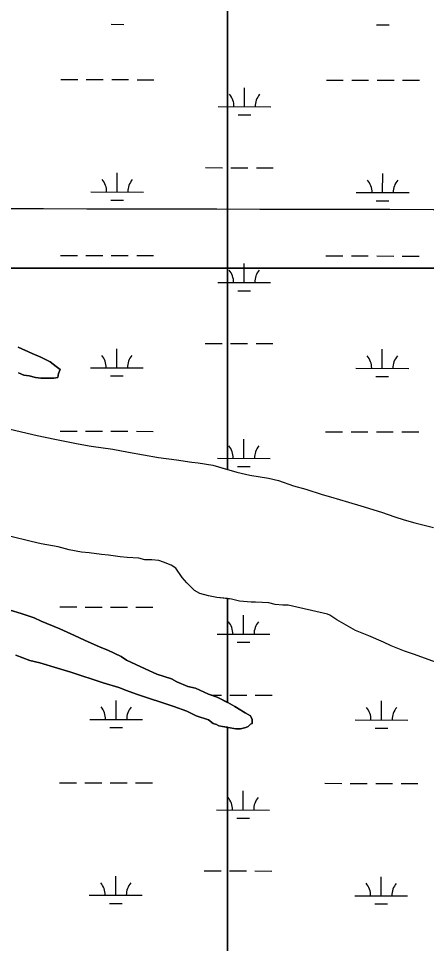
# Model space of a CAD drawing. Extents: x 3187622 to 3225504, y 800805 to 826213.
# Drawn here: x 3210920 to 3211691, y 816939 to 818689 of the extents above; entities that cross this region are included whole.
import ezdxf

# ---------------------------------------------------------------- set-up
doc = ezdxf.new("R2010")
doc.units = 0
for name, color, linetype in [('V-GRID-MAJR', 7, 'Continuous'), ('V-SITE-VEGE', 7, 'Continuous'), ('V-WETL-SWMP', 7, 'Continuous')]:
    doc.layers.add(name, color=color, linetype=linetype)

msp = doc.modelspace()

# ---------------------------------------------------------------- linework, layer by layer
at = {"layer": 'V-GRID-MAJR'}
msp.add_spline([(3191823.839, 818371.837), (3197059.682, 818359.272), (3202295.526, 818347.468), (3207531.372, 818336.426), (3212767.22, 818326.145), (3218003.0700000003, 818316.626), (3223238.92, 818307.868), (3223238.921, 818307.868)], degree=3, dxfattribs=at)
at = {"layer": 'V-SITE-VEGE'}
for p, q in [((3211314.806, 819200.122), (3211314.806, 817835.963)), ((3211314.806, 817835.963), (3211332.662, 817830.817)), ((3211332.662, 817830.817), (3211357.556, 817825.013)), ((3211357.556, 817825.013), (3211392.691, 817819.225)), ((3211392.691, 817819.225), (3211411.727, 817814.871)), ((3211411.727, 817814.871), (3211439.556, 817804.68)), ((3211439.556, 817804.6800000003), (3211462.985, 817798.87)), ((3211462.985, 817798.87), (3211493.739, 817788.688)), ((3211493.739, 817788.688), (3211509.847, 817784.3250000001)), ((3211509.847, 817784.3250000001), (3211543.5300000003, 817774.145)), ((3211543.5300000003, 817774.145), (3211566.9620000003, 817766.872)), ((3211566.9620000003, 817766.872), (3211606.5, 817755.24)), ((3211606.5, 817755.24), (3211631.4, 817746.507)), ((3211631.4, 817746.507), (3211648.974, 817740.687)), ((3211648.974, 817740.687), (3211669.474, 817734.872)), ((3211669.474, 817734.872), (3211704.62, 817726.1580000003)), ((3211322.881, 817590.7690000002), (3211314.806, 817591.6030000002)), ((3211314.806, 817591.603), (3211314.806, 817395.199)), ((3211337.526, 817586.407), (3211322.881, 817590.769)), ((3211359.483, 817584.985), (3211337.526, 817586.407)), ((3211368.265, 817585.002), (3211359.483, 817584.985)), ((3211393.148, 817583.5870000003), (3211368.265, 817585.002)), ((3211404.862, 817580.682), (3211393.148, 817583.5870000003)), ((3211419.502, 817579.2470000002), (3211404.862, 817580.682)), ((3211429.7460000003, 817579.2670000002), (3211419.502, 817579.2470000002)), ((3211504.424, 817561.8470000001), (3211429.7460000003, 817579.2670000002)), ((3211508.8170000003, 817560.3930000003), (3211504.424, 817561.8470000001)), ((3211522.006, 817551.638), (3211508.8170000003, 817560.3930000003)), ((3211557.1720000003, 817531.2130000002), (3211522.006, 817551.638)), ((3211582.074, 817521.018), (3211557.1720000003, 817531.2130000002)), ((3211609.904, 817509.363), (3211582.074, 817521.018)), ((3211624.553, 817502.072), (3211609.904, 817509.363)), ((3211649.455, 817491.875), (3211624.553, 817502.072)), ((3211668.4930000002, 817486.0590000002), (3211649.455, 817491.875)), ((3211708.038, 817471.4970000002), (3211668.4930000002, 817486.0590000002)), ((3211314.806, 817395.199), (3211315.9420000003, 817394.634)), ((3211315.9420000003, 817394.634), (3211329.127, 817387.341)), ((3211329.127, 817387.3410000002), (3211348.178, 817375.6690000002)), ((3211348.178, 817375.669), (3211358.434, 817369.8349999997)), ((3211358.465, 817353.735), (3211354.0840000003, 817349.334)), ((3211358.434, 817369.835), (3211361.375, 817362.5210000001)), ((3211361.39, 817355.204), (3211358.465, 817353.7350000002)), ((3211361.375, 817362.5210000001), (3211361.39, 817355.204)), ((3211316.032, 817347.7980000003), (3211314.806, 817347.971)), ((3211314.806, 817347.971), (3211314.806, 816706.74)), ((3211330.676, 817344.898), (3211316.032, 817347.7980000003)), ((3211339.455, 817344.917), (3211330.676, 817344.898)), ((3211349.6950000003, 817347.8640000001), (3211339.455, 817344.917)), ((3211354.0840000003, 817349.334), (3211349.6950000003, 817347.8640000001))]:
    msp.add_line(p, q, dxfattribs=at)
for points in [[(3210893.4220000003, 817914.859), (3210954.919, 817900.34), (3210988.596, 817893.086), (3211032.522, 817884.3910000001), (3211057.409, 817880.049), (3211098.4020000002, 817874.274), (3211127.686, 817868.476), (3211184.786, 817858.34), (3211218.458, 817854.015), (3211247.738, 817849.679), (3211259.448, 817848.2390000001), (3211287.264, 817843.902), (3211314.806, 817835.963), (3211314.806, 819200.122)], [(3210919.5640000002, 818018.823), (3210929.819, 818014.453), (3210940.0670000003, 818013.009), (3210951.7770000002, 818010.105), (3210962.0270000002, 818008.659), (3210986.907, 818008.708), (3210994.224, 818010.187), (3210995.676, 818017.507), (3210998.586, 818024.8300000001), (3210991.257, 818030.671), (3210979.532, 818039.43), (3210961.952, 818048.177), (3210945.838, 818055.464), (3210919.47, 818067.1190000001)], [(3210998.0700000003, 817534.527), (3211025.9050000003, 817521.403), (3211044.949, 817512.66), (3211074.2460000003, 817499.547), (3211088.893, 817493.718), (3211113.7970000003, 817482.059), (3211124.055, 817474.76), (3211159.213, 817458.728), (3211181.186, 817448.525), (3211209.0100000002, 817439.799), (3211219.271, 817433.964), (3211239.775, 817425.221), (3211254.418, 817422.323), (3211279.3200000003, 817410.662), (3211295.43, 817404.839), (3211314.806, 817395.199), (3211314.806, 817591.603), (3211295.0670000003, 817593.642), (3211278.9620000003, 817596.5380000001), (3211262.8540000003, 817600.898), (3211252.598, 817606.731), (3211237.932, 817621.339), (3211229.132, 817631.567), (3211217.389, 817649.108), (3211208.596, 817654.9450000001), (3211193.949, 817660.772), (3211185.161, 817663.682), (3211171.986, 817665.122), (3211158.8140000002, 817665.095), (3211147.099, 817668.001), (3211125.142, 817669.42), (3211111.968, 817670.86), (3211090.009, 817673.7440000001), (3211076.832, 817675.181), (3211053.409, 817678.0650000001), (3211038.77, 817679.498), (3211015.345, 817683.844), (3210994.845, 817689.659), (3210962.636, 817695.4500000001), (3210943.598, 817699.804), (3210902.599, 817709.971)], [(3210904.333, 817569.47), (3210924.836, 817563.653), (3210949.733, 817554.921), (3210962.916, 817549.0920000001), (3210998.0700000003, 817534.527)], [(3211314.806, 816706.74), (3211314.806, 817347.971), (3211305.784, 817349.242), (3211298.465, 817350.6900000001), (3211294.068, 817353.61), (3211288.21, 817355.063), (3211279.414, 817362.3640000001), (3211255.983, 817369.636), (3211238.403, 817378.383), (3211213.506, 817387.118), (3211143.208, 817410.399), (3211124.166, 817417.68), (3211109.518, 817423.507), (3211080.23, 817432.231), (3211018.72, 817452.603), (3210993.825, 817459.873), (3210960.1410000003, 817470.052), (3210941.107, 817474.406), (3210914.7430000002, 817484.601)]]:
    msp.add_lwpolyline(points, dxfattribs=at)
at = {"layer": 'V-WETL-SWMP'}
for p, q in [((3211095.097836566, 818678.199952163), (3211119.097785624, 818678.1510693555)), ((3211597.004771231, 818677.1776741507), (3211621.0047202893, 818677.1287913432)), ((3211000.040902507, 818573.7533479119), (3211032.0408345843, 818573.6881708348)), ((3211048.040800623, 818573.655582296), (3211080.040732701, 818573.5904052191)), ((3211096.04069874, 818573.5578166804), (3211128.0406308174, 818573.4926396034)), ((3211144.0405968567, 818573.460051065), (3211176.0405289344, 818573.3948739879)), ((3211501.9478371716, 818572.7310698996), (3211533.9477692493, 818572.6658928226)), ((3211549.947735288, 818572.6333042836), (3211581.947667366, 818572.5681272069)), ((3211597.9476334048, 818572.5355386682), (3211629.9475654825, 818572.4703615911)), ((3211645.947531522, 818572.4377730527), (3211677.9474635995, 818572.3725959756)), ((3211347.2528117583, 818522.3040465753), (3211347.3261381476, 818558.3039712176)), ((3211297.2529178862, 818522.4058857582), (3211397.2527056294, 818522.2022073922)), ((3211335.221406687, 818506.8975202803), (3211359.2213557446, 818506.8486374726)), ((3211273.609850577, 818407.02180442), (3211305.609782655, 818406.956627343)), ((3211321.6097486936, 818406.9240388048), (3211353.6096807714, 818406.8588617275)), ((3211369.6096468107, 818406.826273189), (3211401.609578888, 818406.7610961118)), ((3211106.451634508, 818360.9321748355), (3211106.5249608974, 818396.9320994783)), ((3211608.358569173, 818359.9098968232), (3211608.431895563, 818395.909821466)), ((3211056.451740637, 818361.0340140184), (3211156.4515283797, 818360.8303356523)), ((3211558.3586753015, 818360.011736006), (3211658.3584630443, 818359.8080576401)), ((3211094.4202294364, 818345.5256485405), (3211118.4201784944, 818345.476765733)), ((3211596.327164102, 818344.5033705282), (3211620.32711316, 818344.4544877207)), ((3210999.363295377, 818241.0790442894), (3211031.3632274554, 818241.0138672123)), ((3211047.363193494, 818240.9812786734), (3211079.3631255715, 818240.9161015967)), ((3211095.3630916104, 818240.883513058), (3211127.3630236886, 818240.8183359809)), ((3211143.362989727, 818240.7857474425), (3211175.362921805, 818240.7205703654)), ((3211501.2702300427, 818240.0567662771), (3211533.27016212, 818239.9915892)), ((3211549.270128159, 818239.9590006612), (3211581.2700602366, 818239.8938235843)), ((3211597.270026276, 818239.8612350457), (3211629.269958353, 818239.7960579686)), ((3211645.2699243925, 818239.7634694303), (3211677.26985647, 818239.6982923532)), ((3211346.5712190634, 818189.6225687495), (3211346.6266983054, 818216.8768416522)), ((3211346.630731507, 818216.8909166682), (3211346.6485310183, 818225.6296675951)), ((3211296.5713345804, 818189.7244079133), (3211396.5711035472, 818189.5207295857)), ((3211334.5398353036, 818174.2160645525), (3211358.5397798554, 818174.1671817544)), ((3211272.9284142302, 818074.3404919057), (3211304.9283402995, 818074.2753148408)), ((3211320.9283033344, 818074.2427263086), (3211352.9282294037, 818074.1775492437)), ((3211368.928192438, 818074.1449607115), (3211400.9281185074, 818074.0797836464)), ((3211105.7702868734, 818028.2509287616), (3211105.843568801, 818064.2508018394)), ((3211607.6771272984, 818027.2286509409), (3211607.750409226, 818063.2285240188)), ((3211055.77040239, 818028.3527679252), (3211155.770171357, 818028.1490895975)), ((3211557.677242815, 818027.3304901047), (3211657.677011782, 818027.1268117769)), ((3211093.7389031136, 818012.8444245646), (3211117.738847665, 818012.7955417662)), ((3211595.645743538, 818011.822146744), (3211619.64568809, 818011.7732639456)), ((3210998.6821160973, 817908.3979701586), (3211030.6820421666, 817908.3327930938)), ((3211046.682005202, 817908.300204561), (3211078.681931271, 817908.2350274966)), ((3211094.6818943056, 817908.2024389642), (3211126.681820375, 817908.1372618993)), ((3211142.68178341, 817908.1046733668), (3211174.681709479, 817908.0394963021)), ((3211500.5889565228, 817907.375692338), (3211532.5888825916, 817907.3105152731)), ((3211548.588845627, 817907.2779267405), (3211580.588771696, 817907.212749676)), ((3211596.5887347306, 817907.1801611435), (3211628.5886608, 817907.1149840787)), ((3211644.588623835, 817907.0823955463), (3211676.588549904, 817907.0172184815)), ((3211345.894022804, 817856.9487416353), (3211345.967304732, 817892.9486147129)), ((3211295.8941383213, 817857.0505807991), (3211395.893907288, 817856.8469024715)), ((3211333.8626390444, 817841.5422374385), (3211357.8625835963, 817841.4933546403)), ((3210998.004919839, 817575.7241430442), (3211030.0048459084, 817575.6589659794)), ((3211046.004808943, 817575.6263774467), (3211078.004735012, 817575.5612003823)), ((3211094.004698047, 817575.5286118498), (3211126.0046241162, 817575.4634347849)), ((3211142.0045871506, 817575.4308462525), (3211174.00451322, 817575.3656691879)), ((3211345.216826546, 817524.274914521), (3211345.2901084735, 817560.2747875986)), ((3211295.2169420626, 817524.3767536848), (3211395.216711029, 817524.1730753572)), ((3211333.1854427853, 817508.8684103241), (3211357.185387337, 817508.8195275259)), ((3211283.987383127, 817408.967554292), (3211303.5739477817, 817408.9276606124)), ((3211319.573910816, 817408.8950720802), (3211351.5738368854, 817408.8298950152)), ((3211367.5737999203, 817408.797306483), (3211399.5737259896, 817408.732129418)), ((3211104.415894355, 817362.9032745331), (3211104.489176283, 817398.903147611)), ((3211606.3227347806, 817361.8809967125), (3211606.396016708, 817397.8808697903)), ((3211054.416009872, 817363.0051136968), (3211154.4157788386, 817362.8014353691)), ((3211556.322850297, 817361.9828358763), (3211656.3226192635, 817361.7791575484)), ((3211092.3845105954, 817347.4967703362), (3211116.3844551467, 817347.4478875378)), ((3211594.29135102, 817346.4744925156), (3211618.2912955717, 817346.4256097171)), ((3210997.3277235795, 817243.0503159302), (3211029.3276496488, 817242.9851388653)), ((3211045.3276126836, 817242.9525503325), (3211077.327538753, 817242.8873732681)), ((3211093.327501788, 817242.8547847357), (3211125.327427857, 817242.7896076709)), ((3211141.3273908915, 817242.7570191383), (3211173.327316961, 817242.6918420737)), ((3211499.2345640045, 817242.0280381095), (3211531.2344900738, 817241.9628610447)), ((3211547.2344531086, 817241.930272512), (3211579.234379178, 817241.8650954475)), ((3211595.234342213, 817241.8325069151), (3211627.234268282, 817241.7673298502)), ((3211643.2342313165, 817241.7347413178), (3211675.234157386, 817241.6695642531)), ((3211344.5396302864, 817191.6010874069), (3211344.6129122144, 817227.6009604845)), ((3211294.5397458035, 817191.7029265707), (3211394.5395147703, 817191.499248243)), ((3211332.508246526, 817176.19458321), (3211356.5081910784, 817176.1457004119)), ((3211270.8968254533, 817076.3190105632), (3211302.896751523, 817076.2538334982)), ((3211318.8967145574, 817076.221244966), (3211350.896640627, 817076.1560679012)), ((3211366.8966036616, 817076.123479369), (3211398.896529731, 817076.0583023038)), ((3211103.7386980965, 817030.2294474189), (3211103.811980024, 817066.2293204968)), ((3211605.6455385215, 817029.2071695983), (3211605.718820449, 817065.2070426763)), ((3211053.738813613, 817030.3312865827), (3211153.73858258, 817030.1276082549)), ((3211555.645654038, 817029.3090087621), (3211655.645423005, 817029.1053304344)), ((3211091.707314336, 817014.822943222), (3211115.707258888, 817014.7740604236)), ((3211593.614154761, 817013.8006654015), (3211617.614099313, 817013.7517826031))]:
    msp.add_line(p, q, dxfattribs=at)
for points in [[(3210220.839, 818323.3640000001), (3210223.769, 818321.906), (3210254.521, 818313.184), (3210276.489, 818305.909), (3210291.139, 818298.6190000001), (3210320.431, 818288.431), (3210340.932, 818282.616), (3210376.0810000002, 818270.975), (3210396.586, 818263.697), (3210431.735, 818252.056), (3210459.56, 818243.328), (3210500.569, 818228.7710000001), (3210528.3910000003, 818221.507), (3210541.399, 818216.889), (3214456.697, 818216.889)], [(3214456.697, 818216.889), (3210541.399, 818216.889)], [(3210919.471, 818067.122), (3210945.838, 818055.464), (3210961.952, 818048.177), (3210979.532, 818039.43), (3210991.257, 818030.671), (3210998.5870000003, 818024.8300000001), (3210995.674, 818017.507), (3210994.224, 818010.186), (3210986.909, 818008.708), (3210962.028, 818008.66), (3210951.7800000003, 818010.104), (3210940.066, 818013.009), (3210929.818, 818014.452), (3210919.5640000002, 818018.823)], [(3210893.42, 817914.857), (3210954.919, 817900.34), (3210988.596, 817893.087), (3211032.521, 817884.3910000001), (3211057.41, 817880.0480000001), (3211098.4020000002, 817874.273), (3211127.686, 817868.475), (3211184.786, 817858.34), (3211218.457, 817854.015), (3211247.737, 817849.68), (3211259.449, 817848.2390000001), (3211287.265, 817843.902), (3211332.662, 817830.818), (3211357.555, 817825.012), (3211392.6920000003, 817819.225)], [(3211392.6920000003, 817819.225), (3211411.727, 817814.871), (3211439.555, 817804.68), (3211462.984, 817798.871), (3211493.739, 817788.685), (3211509.847, 817784.3250000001), (3211543.5300000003, 817774.145), (3211566.9620000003, 817766.873), (3211606.501, 817755.24), (3211631.399, 817746.507), (3211648.974, 817740.686), (3211669.475, 817734.872), (3211704.619, 817726.158)], [(3211649.455, 817491.875), (3211624.554, 817502.073), (3211609.904, 817509.362), (3211582.073, 817521.017), (3211557.1720000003, 817531.214), (3211522.006, 817551.637), (3211508.8170000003, 817560.393), (3211504.423, 817561.848), (3211429.7460000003, 817579.267), (3211419.501, 817579.247), (3211404.862, 817580.682), (3211393.148, 817583.587), (3211368.264, 817585.002), (3211359.482, 817584.985), (3211337.526, 817586.406), (3211322.881, 817590.769), (3211295.0670000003, 817593.642), (3211278.9620000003, 817596.5380000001), (3211262.8540000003, 817600.898), (3211252.598, 817606.732), (3211237.933, 817621.34), (3211229.132, 817631.568), (3211217.389, 817649.109), (3211208.596, 817654.946), (3211193.949, 817660.772), (3211185.162, 817663.682), (3211171.987, 817665.121), (3211158.8140000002, 817665.095), (3211147.1, 817668), (3211125.143, 817669.421), (3211111.968, 817670.859), (3211090.009, 817673.7440000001), (3211076.833, 817675.182), (3211053.41, 817678.064), (3211038.771, 817679.4990000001), (3211015.346, 817683.844), (3210994.844, 817689.659), (3210962.634, 817695.451), (3210943.598, 817699.805), (3210902.598, 817709.971)], [(3210914.742, 817484.601), (3210941.107, 817474.406), (3210960.142, 817470.052), (3210993.825, 817459.872), (3211018.72, 817452.6020000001), (3211080.23, 817432.231), (3211109.519, 817423.506), (3211124.166, 817417.68), (3211143.207, 817410.399), (3211213.505, 817387.117), (3211238.403, 817378.384), (3211255.983, 817369.636), (3211279.415, 817362.363), (3211288.211, 817355.062), (3211294.068, 817353.61), (3211298.464, 817350.691), (3211305.785, 817349.242), (3211316.0330000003, 817347.7980000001), (3211330.6750000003, 817344.899), (3211339.4560000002, 817344.916), (3211349.696, 817347.863), (3211354.0840000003, 817349.335), (3211358.466, 817353.735), (3211361.39, 817355.204), (3211361.376, 817362.522), (3211358.435, 817369.834), (3211348.178, 817375.669), (3211329.129, 817387.341), (3211315.9420000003, 817394.633), (3211295.432, 817404.839), (3211279.321, 817410.662), (3211254.418, 817422.323), (3211239.776, 817425.221), (3211219.269, 817433.963), (3211209.012, 817439.7980000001), (3211181.187, 817448.5260000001), (3211159.213, 817458.728), (3211124.056, 817474.76), (3211113.7970000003, 817482.058), (3211088.893, 817493.719), (3211074.2460000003, 817499.545), (3211044.948, 817512.661), (3211025.9050000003, 817521.405), (3210998.071, 817534.524), (3210962.917, 817549.0920000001), (3210949.733, 817554.921), (3210924.835, 817563.654), (3210904.333, 817569.469)], [(3211708.038, 817471.498), (3211668.4930000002, 817486.058), (3211649.455, 817491.875)]]:
    msp.add_lwpolyline(points, dxfattribs=at)
for centre, radius, start, end in [((3211292.0109600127, 818522.891366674), 35.246287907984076, 359.11148072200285, 40.655139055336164), ((3211402.4965977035, 818522.6663308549), 35.24628790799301, 139.1114777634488, 180.65513609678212), ((3211051.209782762, 818361.5194949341), 35.246287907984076, 359.11148072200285, 40.655139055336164), ((3211161.6954204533, 818361.2944591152), 35.24628790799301, 139.1114777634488, 180.65513609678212), ((3211553.1167174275, 818360.4972169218), 35.246287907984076, 359.11148072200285, 40.655139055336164), ((3211663.6023551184, 818360.272181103), 35.24628790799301, 139.1114777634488, 180.65513609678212), ((3211291.3293771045, 818190.2098881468), 35.24628790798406, 359.1114816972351, 40.6551400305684), ((3211401.81499405, 818189.9848523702), 35.24628790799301, 139.11147681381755, 180.65513514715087), ((3211050.528444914, 818028.8382481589), 35.24628790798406, 359.1114816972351, 40.6551400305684), ((3211161.0140618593, 818028.6132123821), 35.24628790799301, 139.11147681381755, 180.65513514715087), ((3211552.4352853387, 818027.8159703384), 35.24628790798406, 359.1114816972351, 40.6551400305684), ((3211662.9209022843, 818027.5909345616), 35.24628790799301, 139.11147681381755, 180.65513514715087), ((3211290.6521808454, 817857.5360610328), 35.24628790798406, 359.1114816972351, 40.6551400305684), ((3211401.137797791, 817857.3110252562), 35.24628790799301, 139.11147681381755, 180.65513514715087), ((3211289.9749845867, 817524.8622339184), 35.24628790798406, 359.1114816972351, 40.6551400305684), ((3211400.460601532, 817524.6371981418), 35.24628790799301, 139.11147681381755, 180.65513514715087), ((3211049.174052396, 817363.4905939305), 35.24628790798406, 359.1114816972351, 40.6551400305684), ((3211159.659669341, 817363.2655581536), 35.24628790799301, 139.11147681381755, 180.65513514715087), ((3211551.0808928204, 817362.46831611), 35.24628790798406, 359.1114816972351, 40.6551400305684), ((3211661.566509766, 817362.243280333), 35.24628790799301, 139.11147681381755, 180.65513514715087), ((3211289.297788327, 817192.1884068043), 35.24628790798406, 359.1114816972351, 40.6551400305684), ((3211399.783405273, 817191.9633710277), 35.24628790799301, 139.11147681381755, 180.65513514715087), ((3211048.4968561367, 817030.8167668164), 35.24628790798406, 359.1114816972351, 40.6551400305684), ((3211158.982473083, 817030.5917310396), 35.24628790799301, 139.11147681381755, 180.65513514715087), ((3211550.4036965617, 817029.7944889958), 35.24628790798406, 359.1114816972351, 40.6551400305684), ((3211660.8893135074, 817029.569453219), 35.24628790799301, 139.11147681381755, 180.65513514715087)]:
    msp.add_arc(centre, radius, start, end, dxfattribs=at)

doc.saveas('drawing.dxf')
